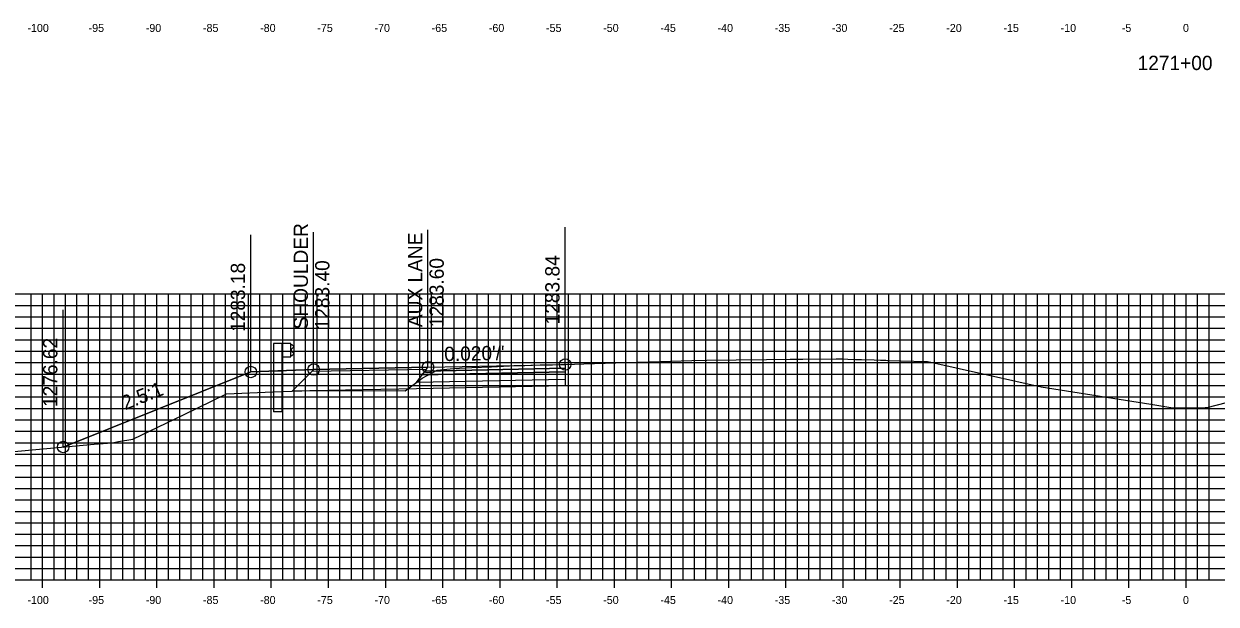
# Model space of a CAD drawing. Extents: x 674939 to 678919, y 750652 to 765176.
# Drawn here: x 678646.9 to 678751.2, y 762309.2 to 762359.9 of the extents above; entities that cross this region are included whole.
import ezdxf

# ---------------------------------------------------------------- set-up
doc = ezdxf.new("R2010")
doc.units = 0
for name, color, linetype in [('R_Alt Surface', 7, 'Continuous'), ('R_Axis', 7, 'Continuous'), ('R_Axis Annot', 7, 'Continuous'), ('R_Exist Surface', 7, 'Continuous'), ('R_Fin Surface', 7, 'Continuous'), ('R_Grid', 7, 'Continuous'), ('R_Guardrail', 7, 'Continuous'), ('R_No Plot', 7, 'Continuous'), ('R_Proposed Const Limits', 7, 'Continuous'), ('R_Xsect Elev', 7, 'Continuous'), ('R_Xsect Slope', 7, 'Continuous')]:
    doc.layers.add(name, color=color, linetype=linetype)

msp = doc.modelspace()

# ---------------------------------------------------------------- linework, layer by layer
at = {"layer": 'R_Alt Surface'}
msp.add_lwpolyline([(678694.23, 762328.81), (678694.23, 762328.27), (678681.23, 762328.01), (678670.36, 762327.78), (678672.11, 762329.53)], dxfattribs=at)
for points in [[(678694.23, 762329.47), (678694.23, 762328.81), (678681.23, 762328.55), (678681.73, 762329.22)], [(678694.23, 762329.8), (678694.23, 762329.47), (678681.73, 762329.22), (678681.98, 762329.55)]]:
    msp.add_lwpolyline(points, close=True, dxfattribs=at)
at = {"layer": 'R_Axis'}
for p, q in [((678648.53, 762310.59), (678648.53, 762311.99)), ((678653.53, 762310.59), (678653.53, 762311.99)), ((678658.53, 762310.59), (678658.53, 762311.99)), ((678663.53, 762310.59), (678663.53, 762311.99)), ((678668.53, 762310.59), (678668.53, 762311.99)), ((678673.53, 762310.59), (678673.53, 762311.99)), ((678678.53, 762310.59), (678678.53, 762311.99)), ((678683.53, 762310.59), (678683.53, 762311.99)), ((678688.53, 762310.59), (678688.53, 762311.99)), ((678693.53, 762310.59), (678693.53, 762311.99)), ((678698.53, 762310.59), (678698.53, 762311.99)), ((678703.53, 762310.59), (678703.53, 762311.99)), ((678708.53, 762310.59), (678708.53, 762311.99)), ((678713.53, 762310.59), (678713.53, 762311.99)), ((678718.53, 762310.59), (678718.53, 762311.99)), ((678723.53, 762310.59), (678723.53, 762311.99)), ((678728.53, 762310.59), (678728.53, 762311.99)), ((678733.53, 762310.59), (678733.53, 762311.99)), ((678738.53, 762310.59), (678738.53, 762311.99)), ((678743.53, 762310.59), (678743.53, 762311.99)), ((678748.53, 762310.59), (678748.53, 762311.99)), ((678598.53, 762311.29), (678898.53, 762311.29))]:
    msp.add_line(p, q, dxfattribs=at)
at = {"layer": 'R_Exist Surface'}
msp.add_lwpolyline([(678645.08, 762322.44), (678653.04, 762323.15), (678654.62, 762323.27), (678655.17, 762323.39), (678656.42, 762323.59), (678660.84, 762325.73), (678664.61, 762327.57), (678668.65, 762327.74), (678672.05, 762327.86), (678674.72, 762327.86), (678680.24, 762327.83), (678681.73, 762328.94), (678683.03, 762329.64), (678684.46, 762329.77), (678686.07, 762329.85), (678687.78, 762329.93), (678689.37, 762330), (678690.69, 762330.05), (678692.03, 762330.09), (678693.13, 762330.1), (678693.83, 762330.12), (678694.17, 762330.13), (678694.23, 762330.13), (678695.85, 762330.18), (678697.73, 762330.24), (678700.55, 762330.32), (678702.49, 762330.38), (678705.3, 762330.46), (678706.62, 762330.5), (678709.19, 762330.52), (678711.83, 762330.55), (678713.91, 762330.58), (678715, 762330.58), (678717.93, 762330.62), (678718.48, 762330.62), (678718.51, 762330.62), (678718.57, 762330.62), (678718.93, 762330.6), (678719.6, 762330.56), (678720.14, 762330.56), (678721.25, 762330.54), (678721.79, 762330.51), (678722.28, 762330.49), (678722.4, 762330.48), (678722.48, 762330.46), (678725.82, 762330.4), (678725.92, 762330.4), (678726.21, 762330.34), (678735.84, 762328.18), (678745.44, 762326.67), (678747.35, 762326.35), (678750.19, 762326.36), (678750.33, 762326.36), (678750.38, 762326.37), (678753.74, 762327.23)], dxfattribs=at)
at = {"layer": 'R_Fin Surface'}
for points in [[(678650.32, 762322.91), (678666.73, 762329.47), (678672.23, 762329.69), (678682.23, 762329.89), (678694.23, 762330.13)], [(678672.23, 762329.69), (678666.73, 762329.47)], [(678672.23, 762329.69), (678682.23, 762329.89), (678694.23, 762330.13)]]:
    msp.add_lwpolyline(points, dxfattribs=at)
for points in [[(678682.23, 762329.89), (678672.23, 762329.69), (678672.11, 762329.53), (678682.11, 762329.73)], [(678694.23, 762330.13), (678694.23, 762329.8), (678681.98, 762329.55), (678682.23, 762329.89)]]:
    msp.add_lwpolyline(points, close=True, dxfattribs=at)
at = {"layer": 'R_Grid'}
for p, q in [((678598.53, 762336.29), (678898.53, 762336.29)), ((678647.53, 762311.29), (678647.53, 762336.29)), ((678648.53, 762311.29), (678648.53, 762336.29)), ((678649.53, 762311.29), (678649.53, 762336.29)), ((678650.53, 762311.29), (678650.53, 762336.29)), ((678651.53, 762311.29), (678651.53, 762336.29)), ((678652.53, 762311.29), (678652.53, 762336.29)), ((678653.53, 762311.29), (678653.53, 762336.29)), ((678654.53, 762311.29), (678654.53, 762336.29)), ((678655.53, 762311.29), (678655.53, 762336.29)), ((678656.53, 762311.29), (678656.53, 762336.29)), ((678657.53, 762311.29), (678657.53, 762336.29)), ((678658.53, 762311.29), (678658.53, 762336.29)), ((678659.53, 762311.29), (678659.53, 762336.29)), ((678660.53, 762311.29), (678660.53, 762336.29)), ((678661.53, 762311.29), (678661.53, 762336.29)), ((678662.53, 762311.29), (678662.53, 762336.29)), ((678663.53, 762311.29), (678663.53, 762336.29)), ((678664.53, 762311.29), (678664.53, 762336.29)), ((678665.53, 762311.29), (678665.53, 762336.29)), ((678666.53, 762311.29), (678666.53, 762336.29)), ((678667.53, 762311.29), (678667.53, 762336.29)), ((678668.53, 762311.29), (678668.53, 762336.29)), ((678669.53, 762311.29), (678669.53, 762336.29)), ((678670.53, 762311.29), (678670.53, 762336.29)), ((678671.53, 762311.29), (678671.53, 762336.29)), ((678672.53, 762311.29), (678672.53, 762336.29)), ((678673.53, 762311.29), (678673.53, 762336.29)), ((678674.53, 762311.29), (678674.53, 762336.29)), ((678675.53, 762311.29), (678675.53, 762336.29)), ((678676.53, 762311.29), (678676.53, 762336.29)), ((678677.53, 762311.29), (678677.53, 762336.29)), ((678678.53, 762311.29), (678678.53, 762336.29)), ((678679.53, 762311.29), (678679.53, 762336.29)), ((678680.53, 762311.29), (678680.53, 762336.29)), ((678681.53, 762311.29), (678681.53, 762336.29)), ((678682.53, 762311.29), (678682.53, 762336.29)), ((678683.53, 762311.29), (678683.53, 762336.29)), ((678684.53, 762311.29), (678684.53, 762336.29)), ((678685.53, 762311.29), (678685.53, 762336.29)), ((678686.53, 762311.29), (678686.53, 762336.29)), ((678687.53, 762311.29), (678687.53, 762336.29)), ((678688.53, 762311.29), (678688.53, 762336.29)), ((678689.53, 762311.29), (678689.53, 762336.29)), ((678690.53, 762311.29), (678690.53, 762336.29)), ((678691.53, 762311.29), (678691.53, 762336.29)), ((678692.53, 762311.29), (678692.53, 762336.29)), ((678693.53, 762311.29), (678693.53, 762336.29)), ((678694.53, 762311.29), (678694.53, 762336.29)), ((678695.53, 762311.29), (678695.53, 762336.29)), ((678696.53, 762311.29), (678696.53, 762336.29)), ((678697.53, 762311.29), (678697.53, 762336.29)), ((678698.53, 762311.29), (678698.53, 762336.29)), ((678699.53, 762311.29), (678699.53, 762336.29)), ((678700.53, 762311.29), (678700.53, 762336.29)), ((678701.53, 762311.29), (678701.53, 762336.29)), ((678702.53, 762311.29), (678702.53, 762336.29)), ((678703.53, 762311.29), (678703.53, 762336.29)), ((678704.53, 762311.29), (678704.53, 762336.29)), ((678705.53, 762311.29), (678705.53, 762336.29)), ((678706.53, 762311.29), (678706.53, 762336.29)), ((678707.53, 762311.29), (678707.53, 762336.29)), ((678708.53, 762311.29), (678708.53, 762336.29)), ((678709.53, 762311.29), (678709.53, 762336.29)), ((678710.53, 762311.29), (678710.53, 762336.29)), ((678711.53, 762311.29), (678711.53, 762336.29)), ((678712.53, 762311.29), (678712.53, 762336.29)), ((678713.53, 762311.29), (678713.53, 762336.29)), ((678714.53, 762311.29), (678714.53, 762336.29)), ((678715.53, 762311.29), (678715.53, 762336.29)), ((678716.53, 762311.29), (678716.53, 762336.29)), ((678717.53, 762311.29), (678717.53, 762336.29)), ((678718.53, 762311.29), (678718.53, 762336.29)), ((678719.53, 762311.29), (678719.53, 762336.29)), ((678720.53, 762311.29), (678720.53, 762336.29)), ((678721.53, 762311.29), (678721.53, 762336.29)), ((678722.53, 762311.29), (678722.53, 762336.29)), ((678723.53, 762311.29), (678723.53, 762336.29)), ((678724.53, 762311.29), (678724.53, 762336.29)), ((678725.53, 762311.29), (678725.53, 762336.29)), ((678726.53, 762311.29), (678726.53, 762336.29)), ((678727.53, 762311.29), (678727.53, 762336.29)), ((678728.53, 762311.29), (678728.53, 762336.29)), ((678729.53, 762311.29), (678729.53, 762336.29)), ((678730.53, 762311.29), (678730.53, 762336.29)), ((678731.53, 762311.29), (678731.53, 762336.29)), ((678732.53, 762311.29), (678732.53, 762336.29)), ((678733.53, 762311.29), (678733.53, 762336.29)), ((678734.53, 762311.29), (678734.53, 762336.29)), ((678735.53, 762311.29), (678735.53, 762336.29)), ((678736.53, 762311.29), (678736.53, 762336.29)), ((678737.53, 762311.29), (678737.53, 762336.29)), ((678738.53, 762311.29), (678738.53, 762336.29)), ((678739.53, 762311.29), (678739.53, 762336.29)), ((678740.53, 762311.29), (678740.53, 762336.29)), ((678741.53, 762311.29), (678741.53, 762336.29)), ((678742.53, 762311.29), (678742.53, 762336.29)), ((678743.53, 762311.29), (678743.53, 762336.29)), ((678744.53, 762311.29), (678744.53, 762336.29)), ((678745.53, 762311.29), (678745.53, 762336.29)), ((678746.53, 762311.29), (678746.53, 762336.29)), ((678747.53, 762311.29), (678747.53, 762336.29)), ((678748.53, 762311.29), (678748.53, 762336.29)), ((678749.53, 762311.29), (678749.53, 762336.29)), ((678750.53, 762311.29), (678750.53, 762336.29)), ((678598.53, 762335.29), (678898.53, 762335.29)), ((678598.53, 762334.29), (678898.53, 762334.29)), ((678598.53, 762333.29), (678898.53, 762333.29)), ((678598.53, 762332.29), (678898.53, 762332.29)), ((678598.53, 762331.29), (678898.53, 762331.29)), ((678598.53, 762330.29), (678898.53, 762330.29)), ((678598.53, 762329.29), (678898.53, 762329.29)), ((678598.53, 762328.29), (678898.53, 762328.29)), ((678598.53, 762327.29), (678898.53, 762327.29)), ((678598.53, 762326.29), (678898.53, 762326.29)), ((678598.53, 762325.29), (678898.53, 762325.29)), ((678598.53, 762324.29), (678898.53, 762324.29)), ((678598.53, 762323.29), (678898.53, 762323.29)), ((678598.53, 762322.29), (678898.53, 762322.29)), ((678598.53, 762321.29), (678898.53, 762321.29)), ((678598.53, 762320.29), (678898.53, 762320.29)), ((678598.53, 762319.29), (678898.53, 762319.29)), ((678598.53, 762318.29), (678898.53, 762318.29)), ((678598.53, 762317.29), (678898.53, 762317.29)), ((678598.53, 762316.29), (678898.53, 762316.29)), ((678598.53, 762315.29), (678898.53, 762315.29)), ((678598.53, 762314.29), (678898.53, 762314.29)), ((678598.53, 762313.29), (678898.53, 762313.29)), ((678598.53, 762312.29), (678898.53, 762312.29)), ((678598.53, 762311.29), (678898.53, 762311.29))]:
    msp.add_line(p, q, dxfattribs=at)
at = {"layer": 'R_Guardrail'}
for points in [[(678669.48, 762331.97), (678668.73, 762331.97), (678668.73, 762329.55), (678669.48, 762329.58)], [(678670.23, 762331.97), (678669.48, 762331.97), (678669.48, 762330.79), (678670.23, 762330.79)], [(678670.23, 762331.89), (678670.33, 762331.87), (678670.47, 762331.77), (678670.47, 762331.63), (678670.25, 762331.43), (678670.25, 762331.33), (678670.47, 762331.13), (678670.47, 762330.99), (678670.33, 762330.89), (678670.23, 762330.87)]]:
    msp.add_lwpolyline(points, close=True, dxfattribs=at)
for points in [[(678669.48, 762326), (678669.48, 762329.58), (678668.73, 762329.55), (678668.73, 762326)], [(678669.48, 762326), (678668.73, 762326)]]:
    msp.add_lwpolyline(points, dxfattribs=at)
at = {"layer": 'R_No Plot'}
for centre in [(678694.23, 762330.13), (678666.73, 762329.47), (678666.73, 762329.47), (678672.23, 762329.69), (678682.23, 762329.89), (678650.32, 762322.91)]:
    msp.add_circle(centre, 0.5, dxfattribs=at)
at = {"layer": 'R_Proposed Const Limits'}
msp.add_lwpolyline([(678666.73, 762329.47), (678666.73, 762329.47), (678650.32, 762322.91)], dxfattribs=at)
at = {"layer": 'R_Xsect Elev'}
for p, q in [((678694.23, 762330.13), (678694.23, 762342.13)), ((678666.73, 762329.47), (678666.73, 762341.47)), ((678672.23, 762329.69), (678672.23, 762341.69)), ((678682.23, 762329.89), (678682.23, 762341.89)), ((678650.32, 762322.91), (678650.32, 762334.91))]:
    msp.add_line(p, q, dxfattribs=at)

# ---------------------------------------------------------------- texts
at = {"layer": 'R_Axis Annot'}
for s, height, p in [('-100', 0.7, (678647.2, 762359.19)), ('-95', 0.7, (678652.55, 762359.19)), ('-90', 0.7, (678657.55, 762359.19)), ('-85', 0.7, (678662.55, 762359.19)), ('-80', 0.7, (678667.55, 762359.19)), ('-75', 0.7, (678672.55, 762359.19)), ('-70', 0.7, (678677.55, 762359.19)), ('-65', 0.7, (678682.55, 762359.19)), ('-60', 0.7, (678687.55, 762359.19)), ('-55', 0.7, (678692.55, 762359.19)), ('-50', 0.7, (678697.55, 762359.19)), ('-45', 0.7, (678702.55, 762359.19)), ('-40', 0.7, (678707.55, 762359.19)), ('-35', 0.7, (678712.55, 762359.19)), ('-30', 0.7, (678717.55, 762359.19)), ('-25', 0.7, (678722.55, 762359.19)), ('-20', 0.7, (678727.55, 762359.19)), ('-15', 0.7, (678732.55, 762359.19)), ('-10', 0.7, (678737.55, 762359.19)), ('-5', 0.7, (678742.9, 762359.19)), ('0', 0.7, (678748.25, 762359.19)), ('1271+00', 1.25, (678744.28, 762355.86)), ('-100', 0.7, (678647.2, 762309.19)), ('-95', 0.7, (678652.55, 762309.19)), ('-90', 0.7, (678657.55, 762309.19)), ('-85', 0.7, (678662.55, 762309.19)), ('-80', 0.7, (678667.55, 762309.19)), ('-75', 0.7, (678672.55, 762309.19)), ('-70', 0.7, (678677.55, 762309.19)), ('-65', 0.7, (678682.55, 762309.19)), ('-60', 0.7, (678687.55, 762309.19)), ('-55', 0.7, (678692.55, 762309.19)), ('-50', 0.7, (678697.55, 762309.19)), ('-45', 0.7, (678702.55, 762309.19)), ('-40', 0.7, (678707.55, 762309.19)), ('-35', 0.7, (678712.55, 762309.19)), ('-30', 0.7, (678717.55, 762309.19)), ('-25', 0.7, (678722.55, 762309.19)), ('-20', 0.7, (678727.55, 762309.19)), ('-15', 0.7, (678732.55, 762309.19)), ('-10', 0.7, (678737.55, 762309.19)), ('-5', 0.7, (678742.9, 762309.19)), ('0', 0.7, (678748.25, 762309.19))]:
    msp.add_text(s, height=height, dxfattribs=at).set_placement(p)
at = {"layer": 'R_Xsect Elev'}
for s, p in [('SHOULDER', (678671.73, 762333.19)), ('AUX LANE', (678681.73, 762333.39)), ('1283.18', (678666.23, 762332.97)), ('1283.40', (678673.61, 762333.19)), ('1283.60', (678683.61, 762333.39)), ('1283.84', (678693.73, 762333.63)), ('1276.62', (678649.82, 762326.41))]:
    msp.add_text(s, height=1.25, rotation=90, dxfattribs=at).set_placement(p)
at = {"layer": 'R_Xsect Slope'}
for s, rotation, p in [("0.020'/'", 1.1458, (678683.66, 762330.42)), ('2.5:1', 21.8014, (678655.75, 762326.12))]:
    msp.add_text(s, height=1.25, rotation=rotation, dxfattribs=at).set_placement(p)

doc.saveas('drawing.dxf')
